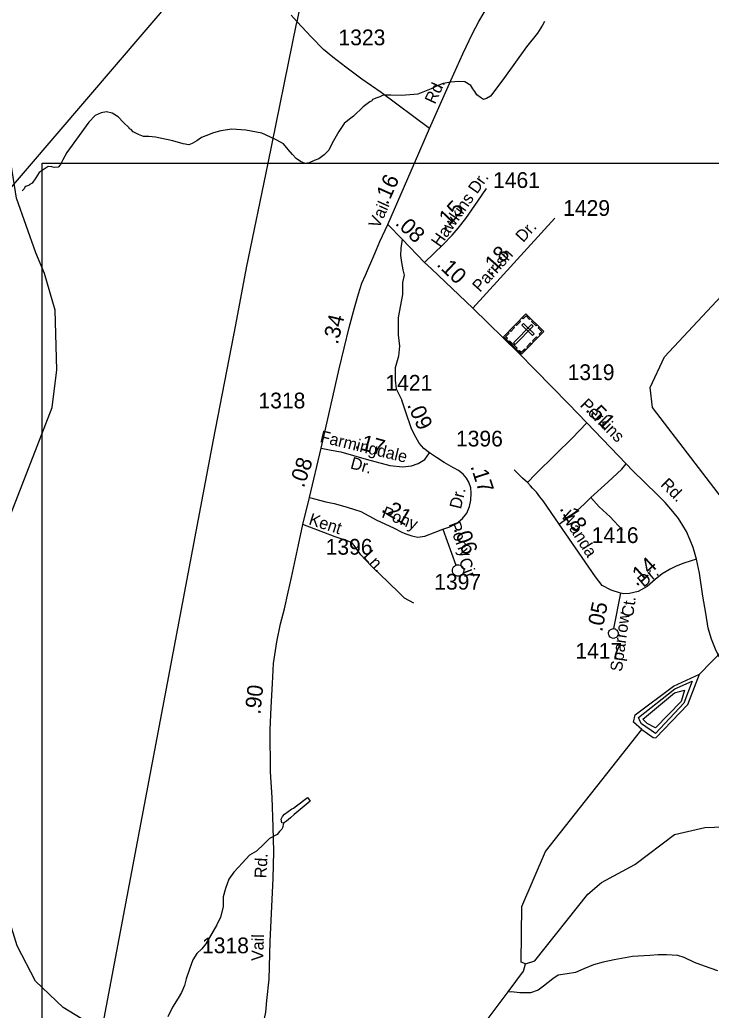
# Model space of a CAD drawing. Extents: x 2206922 to 2357709, y 510027 to 673830.
# Drawn here: x 2288223 to 2293708, y 621475 to 629329 of the extents above; entities that cross this region are included whole.
import ezdxf

# ---------------------------------------------------------------- set-up
doc = ezdxf.new("R2010")
doc.units = 0
for name, color, linetype in [('Exist Cultural Cemetery CELL', 7, 'Continuous'), ('Exist Hydrographic Buffer Line', 7, 'Continuous'), ('Exist Hydrographic Creek Single Shore', 7, 'Continuous'), ('Exist Hydrographic Lake Shore', 7, 'Continuous'), ('Exist Hydrographic Misc Water Feature', 7, 'Continuous'), ('Exist Road Non-System Type 51', 7, 'Continuous'), ('Exist Road Non-System Type 51 Label', 7, 'Continuous'), ('Exist Road Secondary Mileage Hundredths English Label', 7, 'Continuous'), ('Exist Road Secondary Type 51 Attributed', 7, 'Continuous'), ('Exist Road Secondary Type 51 Label', 7, 'Continuous'), ('Exist Road Secondary Type 51 Number Label', 7, 'Continuous'), ('Exist Utilities Electrical Transmission Line', 7, 'Continuous'), ('Map Preparation Inset Cut Line', 7, 'Continuous')]:
    doc.layers.add(name, color=color, linetype=linetype)

msp = doc.modelspace()

# ---------------------------------------------------------------- linework, layer by layer
at = {"layer": 'Exist Cultural Cemetery CELL'}
for points in [[(2292238.8, 626997.4), (2292380.8, 626857.9), (2292202.5, 626676.2), (2292060.4, 626815.6)], [(2292208.4, 626966.5), (2292216.5, 626958.5), (2292239.1, 626981.5), (2292268, 626953.1), (2292275.8, 626961), (2292238.8, 626997.4)], [(2292109.4, 626865.6), (2292139.7, 626896.5), (2292147.8, 626888.5), (2292117.5, 626857.6)], [(2292296, 626900.1), (2292282.7, 626913.2), (2292140.7, 626768.5), (2292154, 626755.4)], [(2292156.4, 626913.6), (2292186.8, 626944.5), (2292194.9, 626936.5), (2292164.6, 626905.6)], [(2292220.2, 626920.2), (2292207.1, 626906.9), (2292291.2, 626824.4), (2292304.2, 626837.7)], [(2292291.6, 626945.5), (2292328.6, 626909.2), (2292320.6, 626901), (2292283.6, 626937.3)], [(2292350.5, 626826.9), (2292342.4, 626834.9), (2292365, 626857.9), (2292336, 626886.3), (2292343.8, 626894.2), (2292380.8, 626857.8)], [(2292084, 626792.5), (2292092.1, 626800.7), (2292076.4, 626816.1), (2292104.7, 626845), (2292096.7, 626852.8), (2292060.4, 626815.7)], [(2292291.2, 626782.8), (2292321.5, 626813.7), (2292329.6, 626805.7), (2292299.3, 626774.8)], [(2292109.4, 626783.6), (2292170, 626724.2), (2292162, 626716), (2292101.5, 626775.5)], [(2292178.8, 626699.4), (2292186.9, 626707.6), (2292202.6, 626692.2), (2292230.9, 626721), (2292238.8, 626713.2), (2292202.5, 626676.2)], [(2292245, 626735.7), (2292275.3, 626766.6), (2292283.4, 626758.7), (2292253.1, 626727.8)]]:
    msp.add_lwpolyline(points, close=True, dxfattribs=at)
at = {"layer": 'Exist Hydrographic Buffer Line'}
for points in [[(2293265.3, 623669.9), (2293156.2, 623745.9), (2293144.3, 623764.9), (2293132.4, 623795.7), (2293419.5, 624023.7), (2293557.1, 624083), (2293492.4, 623909.6), (2293265.3, 623669.9)], [(2293265.3, 623712.7), (2293201.2, 623748.3), (2293165.6, 623781.5), (2293194.1, 623807.6), (2293417.2, 623990.4), (2293495.5, 624011.8), (2293469.4, 623923.9), (2293265.3, 623712.7)]]:
    msp.add_lwpolyline(points, dxfattribs=at)
at = {"layer": 'Exist Hydrographic Creek Single Shore'}
for points in [[(2287626.7, 623837.2), (2287763.6, 624414.9), (2288478.6, 626253.3), (2288517.8, 626554.2), (2288504.7, 627026.8), (2288418.8, 627317.1), (2288350.7, 627482.4), (2288196.7, 627915.2), (2288134.8, 628296.9), (2287691.7, 629443.9), (2287615.8, 629507.7)], [(2293616.3, 624140.1), (2293806.3, 624334.7), (2293883.8, 624552.9), (2293980.8, 624905.1), (2293952.7, 625181.1), (2293824.8, 625495.3), (2293242.8, 626254.8), (2293224.8, 626412.6), (2293338.8, 626656.2), (2294015.9, 627380.4), (2294146.9, 627620.4), (2294348.9, 628180.4), (2294472.7, 628299.2), (2294903.8, 628510.2), (2295036.8, 628628.8)], [(2292234.8, 621841.4), (2292309.8, 621866.1), (2292729.8, 622395.5), (2292836.8, 622488.4), (2293101.8, 622630.6), (2293416.9, 622866.9), (2293656.7, 622922.3), (2294514.8, 622952.7), (2294639.8, 623012.6), (2294969.8, 623248.5), (2295667, 623539.3), (2296288.9, 623835), (2296603.8, 624054.8), (2296996.3, 624412)], [(2290086.9, 620012.4), (2290060.8, 620163.8), (2289856.8, 620545.2), (2289730.3, 620761.7), (2289710.3, 620792.6), (2289671.2, 620829.2), (2289411.8, 620980.5), (2288565.8, 621496.2), (2288346.8, 621704), (2288202.6, 621985.7), (2288124.7, 622233.2), (2288099.7, 622250.1), (2288003.7, 622809.6), (2287925.8, 623057.1), (2287697.8, 623422.5), (2287626.7, 623837.2)], [(2292234.8, 621841.4), (2292201.8, 621855.3), (2292205.9, 622297.9), (2292392.9, 622733.5), (2293158.5, 623700.8)], [(2292097, 621620.4), (2292218.8, 621782.8), (2292234.8, 621841.4)], [(2290086.9, 620012.4), (2290202.7, 620046.1), (2290655.3, 620433.3), (2290880.8, 620662.1), (2291103.7, 620778.9), (2291493.7, 620925.1), (2291675.8, 621059.2), (2292097, 621620.4)]]:
    msp.add_lwpolyline(points, dxfattribs=at)
at = {"layer": 'Exist Hydrographic Lake Shore'}
for points in [[(2293158.5, 623700.8), (2293092.1, 623757.8), (2293104, 623817.1), (2293410, 624045), (2293616.3, 624140.1)], [(2293158.5, 623700.8), (2293248.7, 623636.7), (2293267.7, 623634.3), (2293523.9, 623900.2), (2293616.3, 624140.1)]]:
    msp.add_lwpolyline(points, dxfattribs=at)
at = {"layer": 'Exist Hydrographic Misc Water Feature'}
for points in [[(2292385.7, 629316.3), (2292370.1, 629286.2), (2292330.8, 629223.5), (2292243.8, 629115), (2292054.1, 628853.2), (2291957.6, 628724.6), (2291925.6, 628704.2), (2291902, 628698), (2291877.6, 628711.9), (2291847.7, 628733.5), (2291833.3, 628759.5), (2291817.3, 628781), (2291801.1, 628809), (2291752.5, 628836.6), (2291706.8, 628840.2), (2291642.8, 628835.7), (2291581.1, 628823.1), (2291535.2, 628806.5), (2291487.2, 628782.1), (2291433.5, 628759.8), (2291382, 628739.1), (2291317.8, 628734.6), (2291248.1, 628729.7), (2291165.9, 628731.1), (2291114, 628730.4), (2291108, 628730.5), (2291100, 628728.4), (2291078.3, 628718.3), (2291048.2, 628707.9), (2291036.1, 628702), (2291022.3, 628695.9), (2291014.7, 628687.8), (2291000.6, 628677.7), (2290978.8, 628661.5)], [(2290978.8, 628661.5), (2290947.1, 628639.1), (2290869.6, 628564.5), (2290837.8, 628542.1), (2290796.6, 628505.7), (2290752.9, 628443.3), (2290701.8, 628350.8), (2290674.3, 628294.6), (2290638.5, 628258.6), (2290595.2, 628227.8), (2290559.3, 628213.8), (2290519.5, 628195.4), (2290487.3, 628190.9), (2290449.4, 628204.7), (2290415, 628228.2), (2290386.7, 628260), (2290352.4, 628301.7), (2290314.3, 628345.1), (2290261.8, 628374.9), (2290206, 628402.4), (2290143.5, 628429.7), (2290015.3, 628454.2), (2289905.2, 628461.5), (2289817.6, 628448.8), (2289759.6, 628431.9), (2289699.7, 628409.7), (2289665.9, 628395.3), (2289628.4, 628369), (2289590.6, 628348.7), (2289564.2, 628338.5), (2289518.3, 628345.8), (2289436.2, 628369.1), (2289300.3, 628399.7), (2289246.2, 628403.4), (2289204.3, 628404.9), (2289163.9, 628418.3), (2289121.7, 628440), (2289105.9, 628459.9), (2289093.6, 628465.7), (2289091.8, 628471.7), (2289045.4, 628515.2), (2289003, 628558.9), (2288956.4, 628588.6), (2288910.3, 628600), (2288868.7, 628591.7), (2288820.5, 628571), (2288771.5, 628516.7), (2288595.7, 628277.2), (2288564.4, 628219), (2288544.7, 628182.6), (2288526.4, 628160.7), (2288495.1, 628158.4), (2288476.6, 628162.1), (2288448.7, 628165.9), (2288377.4, 628117), (2288349.5, 628075), (2288320.3, 628034.8), (2288298.4, 628020.6), (2288294.3, 628014.7), (2288266.2, 628006.4), (2288256.4, 627990), (2288242.6, 627973.9)], [(2290295.9, 622989.6), (2290306.5, 623011.2), (2290322.3, 623028.4), (2290381.5, 623071), (2290393.7, 623077.2), (2290417.9, 623096.3), (2290506.3, 623160.5), (2290525.4, 623132.7), (2290400.6, 623027), (2290369.4, 623000.9), (2290337.9, 622974.8), (2290315.7, 622959.1), (2290301.9, 622961.4), (2290295.9, 622989.6)], [(2290315.7, 622959.1), (2290307, 622921.2), (2290301.8, 622909), (2290284.5, 622891.7), (2290265.4, 622867.4), (2290203, 622836.2), (2290159.7, 622791.1), (2290100.6, 622736.5), (2290045, 622703.9), (2289989.7, 622643.4), (2289920.6, 622569), (2289881, 622514.5), (2289853.7, 622440.4), (2289836.3, 622374), (2289835.5, 622294.3), (2289814.2, 622211.9), (2289786.7, 622151.6), (2289698.3, 622001), (2289668.2, 621961), (2289626.7, 621924.2), (2289595.2, 621874.3), (2289569.9, 621800.1), (2289542.5, 621722), (2289529.1, 621669.6), (2289505.8, 621615.6), (2289478.3, 621571), (2289434.8, 621498.9), (2289397.5, 621422.6)], [(2293759.8, 621787.5), (2293655.4, 621824.3), (2293574.8, 621853.5), (2293494.6, 621892.7), (2293444, 621907.4), (2293354.9, 621913.8), (2293288.1, 621913.8), (2293221.3, 621907.4), (2293084.5, 621901.1), (2292939.4, 621873.4), (2292851.6, 621856.6), (2292773.9, 621834.2), (2292697.8, 621801.5), (2292630.5, 621774.7), (2292564.7, 621761.9), (2292494.8, 621753.4), (2292451.1, 621723), (2292377.5, 621666.4), (2292336.1, 621632.1), (2292274.4, 621613.4), (2292190.5, 621612.7), (2292124.1, 621620.2), (2292095.7, 621618.7)]]:
    msp.add_lwpolyline(points, dxfattribs=at)
at = {"layer": 'Exist Road Non-System Type 51'}
for points in [[(2291255.5, 627588.4), (2291245.4, 627518.9), (2291244, 627459), (2291250.5, 627405.1), (2291261.1, 627345.1), (2291273.5, 627305.2), (2291259.8, 627245.2), (2291259.8, 627149.5), (2291225.6, 626968.3), (2291225.6, 626831.3), (2291234.1, 626739.9), (2291228.4, 626661.4), (2291201.3, 626568.6), (2291199.9, 626471.6), (2291208.5, 626403.1), (2291238.4, 626345.3), (2291254.1, 626313.9)], [(2292250.5, 625659.3), (2292314.4, 625725.9), (2292474.8, 625883.8), (2292604, 626011.7), (2292721.4, 626132.5)], [(2292752.7, 625539.8), (2292887.1, 625663.2), (2292998, 625766.3), (2293032.5, 625807.6)], [(2292250.5, 625659.3), (2292210, 625694.5), (2292144.8, 625761.1)], [(2292375.7, 625515), (2292349.6, 625545.7), (2292322.2, 625582.3), (2292290.9, 625613.6), (2292273.9, 625633.2), (2292250.5, 625659.3)], [(2292502.9, 625329.2), (2292563.5, 625374.1), (2292641.8, 625434.1), (2292703.1, 625490.2), (2292752.7, 625539.8)], [(2292752.7, 625539.8), (2292820.5, 625466.7), (2292906.6, 625387.1), (2293004.5, 625282.7)], [(2291348.2, 624701.8), (2291275.5, 624743.2), (2291234.1, 624781.7), (2291144.3, 624868.8), (2291017.3, 624990.1), (2290966, 625047.2), (2290927.5, 625087.2), (2290897.5, 625131.4), (2290875.8, 625158.7), (2290861.8, 625175.6), (2290846.2, 625185.6), (2290819.1, 625197.1), (2290724.9, 625228.5), (2290469.6, 625325.5)], [(2291683, 625004.5), (2291691, 625006.7), (2291707, 625007.3), (2291720.5, 625003.2), (2291733.4, 624994.2), (2291738.4, 624987.8), (2291743, 624978.9), (2291746.1, 624963.3), (2291743.9, 624947.3), (2291735.9, 624932.4), (2291724.1, 624922.2), (2291708.6, 624916.5), (2291692.7, 624916.7), (2291675, 624923.6), (2291664.9, 624933.8), (2291658.2, 624943.4), (2291655.8, 624952.8), (2291654.9, 624962.4), (2291655.8, 624970.7), (2291658.8, 624980.6), (2291664.6, 624990), (2291673.5, 624999.6), (2291683, 625004.5)], [(2292945.2, 624498.3), (2292955.6, 624492.3), (2292960.9, 624487.7), (2292965.7, 624481), (2292970.3, 624467.9), (2292970.7, 624460.6), (2292970.1, 624455.3), (2292967.8, 624448), (2292964.1, 624440.4), (2292954.2, 624429.8), (2292942, 624424.8), (2292930.8, 624423.2), (2292917.5, 624426.4), (2292907.4, 624432.5), (2292897.7, 624444.3), (2292895.2, 624452.1), (2292894.3, 624462.4), (2292894.7, 624469.3), (2292897.3, 624477.3), (2292901.6, 624484.7), (2292906.9, 624490.4), (2292916.3, 624496.9), (2292932.7, 624500.8)], [(2292932.7, 624500.8), (2292944.8, 624498.5), (2292945.2, 624498.3)]]:
    msp.add_lwpolyline(points, dxfattribs=at)
at = {"layer": 'Exist Road Secondary Type 51 Attributed'}
for p, q in [((2291816.1, 627041.8), (2292467, 627756.4)), ((2290521, 625541.7), (2290613.7, 625932.1)), ((2291577.9, 625288.4), (2291683, 625004.5)), ((2292989.9, 624781.7), (2292932.7, 624500.8))]:
    msp.add_line(p, q, dxfattribs=at)
for points in [[(2291472.5, 628468.5), (2291641.7, 628847.8), (2291737.2, 629059.4), (2291814, 629220.8), (2291865.7, 629314.8), (2291934.6, 629432.3), (2292009.7, 629554.6), (2292108.4, 629717.6), (2292787.8, 630827.5)], [(2291472.5, 628468.5), (2291088.8, 628751.4), (2290936.9, 628859.5), (2290810, 628953.6), (2290706.7, 629031.9), (2290633.1, 629093), (2290534.1, 629193.4), (2290422.7, 629313.4), (2290375, 629364.7)], [(2291142.8, 627704.7), (2291353.2, 628192.2), (2291472.5, 628468.5)], [(2291434.7, 627405), (2291581.4, 627547.6), (2291652.2, 627622.4), (2291701.7, 627675.9), (2291761.8, 627754.7), (2291856.7, 627890.9), (2291924.9, 627991.1)], [(2290613.7, 625932.1), (2290675, 626198.3), (2290756.7, 626560.8), (2290835.6, 626889.3), (2290878.1, 627043.8), (2290911, 627155.9), (2290937.4, 627239.4), (2290964.5, 627303.7), (2291038.7, 627474.9), (2291080.1, 627572), (2291142.8, 627704.7)], [(2291434.7, 627405), (2291255.5, 627588.4), (2291142.8, 627704.7)], [(2291816.1, 627041.8), (2291488.6, 627354.1), (2291434.7, 627405)], [(2293590.4, 625051.5), (2293564.8, 625144.3), (2293540.5, 625202.8), (2293512, 625269.8), (2293482, 625318.4), (2293447.8, 625374), (2293403.6, 625429.7), (2293343.7, 625501.1), (2293280.9, 625563.9), (2293085.5, 625752.3), (2293032.5, 625807.6), (2292721.4, 626132.5), (2292576.4, 626283.9), (2292178.4, 626688.5), (2291816.1, 627041.8)], [(2291472.6, 625895.9), (2291428.1, 625929.9), (2291392.4, 625972.8), (2291363.9, 626019.9), (2291331.1, 626085.5), (2291283.5, 626225.8), (2291254.1, 626313.9)], [(2290613.7, 625932.1), (2290693.5, 625916.4), (2290769.1, 625902.1), (2290970.3, 625845.7), (2291158.5, 625794.4), (2291262.7, 625784.4), (2291329.7, 625791.5), (2291382.5, 625810.1), (2291435.2, 625841.5), (2291455.2, 625868.6), (2291472.6, 625895.9)], [(2291577.9, 625288.4), (2291612.1, 625299.1), (2291634.9, 625307.7), (2291686.3, 625334.8), (2291734.8, 625373.3), (2291770.4, 625417.6), (2291791.8, 625468.9), (2291801.8, 625518.9), (2291803.3, 625575.1), (2291801, 625617.1), (2291786.7, 625661), (2291767.6, 625693.7), (2291740.5, 625725.1), (2291703.4, 625753.7), (2291663.5, 625776.5), (2291589.3, 625819.3), (2291529, 625858.4), (2291472.6, 625895.9)], [(2290038.9, 620812.6), (2290061.9, 620941.2), (2290131, 621245.7), (2290175, 621460.1), (2290182.2, 621550.2), (2290200.6, 621720.1), (2290208.6, 622019.3), (2290232.8, 622519.5), (2290239, 622734), (2290234.3, 622927.7), (2290224.3, 623160.4), (2290211.4, 623365.9), (2290208.6, 623698.4), (2290217.1, 623878.3), (2290228.6, 624066.7), (2290237.1, 624223.2), (2290261.3, 624395.3), (2290292.1, 624539.4), (2290322.7, 624658.3), (2290352.6, 624789.6), (2290378.3, 624905.9), (2290434.1, 625164.4), (2290469.6, 625325.5), (2290521, 625541.7)], [(2290521, 625541.7), (2290650.8, 625507.5), (2290717.8, 625491.8), (2290819.1, 625464.7), (2290877.5, 625446.1), (2290928.9, 625429), (2291055.8, 625360.2), (2291188.4, 625299.5), (2291258.6, 625264.3), (2291294.7, 625250.6), (2291333.2, 625236.2), (2291380.1, 625226.8), (2291436.5, 625234.6), (2291518, 625265.6), (2291577.9, 625288.4)], [(2292989.9, 624781.7), (2292914, 624804.9), (2292843.6, 624841.5), (2292790.5, 624910.2), (2292736.6, 624987.7), (2292502.9, 625329.2), (2292375.7, 625515)], [(2293590.4, 625051.5), (2293492, 625020.1), (2293429.3, 624997.2), (2293382.2, 624972.3), (2293319.4, 624936.6), (2293262.4, 624890.9), (2293199.6, 624833.8), (2293129.7, 624795.3), (2293059.8, 624778.2), (2293015.6, 624777.4), (2292989.9, 624781.7)], [(2294844.9, 622676.9), (2294835.2, 622720), (2294801.2, 622872.4), (2294771.3, 622974.5), (2294731.8, 623076.6), (2294681.5, 623184.1), (2294623, 623295.8), (2294568.6, 623380.1), (2294506, 623460.5), (2294419, 623557.1), (2294273.4, 623701.4), (2294035.4, 623938.3), (2293927.1, 624049.1), (2293865.5, 624124.2), (2293831.9, 624173.1), (2293801.9, 624218.8), (2293748.4, 624325.2), (2293711.3, 624417.8), (2293684.5, 624505.5), (2293665.3, 624623.2), (2293641.4, 624757.3), (2293615.3, 624940), (2293590.4, 625051.5)]]:
    msp.add_lwpolyline(points, dxfattribs=at)
at = {"layer": 'Exist Utilities Electrical Transmission Line'}
msp.add_line((2289662.8, 629765.7), (2287107, 626777), dxfattribs=at)
for points in [[(2290422.7, 629313.4), (2290747.8, 630916.4), (2290769.4, 630964.6), (2290799, 630997), (2291945.1, 632361.7)], [(2290192.4, 628192.2), (2290419.2, 629296.3), (2290422.7, 629313.4)], [(2288805.3, 620951), (2288810.3, 620977.4), (2289760.5, 625997.6), (2289936, 626910.9), (2290021.7, 627361.4), (2290192.4, 628192.2)]]:
    msp.add_lwpolyline(points, dxfattribs=at)
at = {"layer": 'Map Preparation Inset Cut Line'}
for p, q in [((2290192.4, 628192.2), (2291353.2, 628192.2)), ((2291353.2, 628192.2), (2295738, 628192.2))]:
    msp.add_line(p, q, dxfattribs=at)
msp.add_lwpolyline([(2288400.3, 621084.6), (2288400.3, 628192.2), (2290192.4, 628192.2)], dxfattribs=at)

# ---------------------------------------------------------------- texts
at = {"layer": 'Exist Road Non-System Type 51 Label'}
for s, rotation, p in [('Kent', 342.11725, (2290508.8, 625328.8)), ('Ln.', 312.36885, (2290942.1, 625070.5))]:
    msp.add_text(s, height=95, rotation=rotation, dxfattribs=at).set_placement(p)
at = {"layer": 'Exist Road Secondary Mileage Hundredths English Label'}
for s, rotation, p in [('.16', 65.85594, (2291140.9, 627855.5)), ('.15', 46.73394, (2291593.7, 627655.1)), ('.08', 316.73394, (2291194.9, 627709.4)), ('.18', 48.11379, (2291962.1, 627294)), ('.10', 316.73394, (2291523.7, 627382.9)), ('.34', 76.49425, (2290745.4, 626749.6)), ('.09', 294.61127, (2291293.3, 626275.3)), ('.51', 315.33515, (2292706, 626231.4)), ('.17', 344.73559, (2290874.5, 625933.5)), ('.08', 71.75735, (2290476, 625612.7)), ('.17', 288.04356, (2291797.1, 625788)), ('.21', 329.63543, (2291083.9, 625432.9)), ('.18', 302.47119, (2292501.5, 625452.9)), ('.06', 290.32603, (2291662.8, 625293.6)), ('.14', 42.79789, (2293116.8, 624831.2)), ('.05', 78.47318, (2292842.8, 624471.2)), ('.90', 83.90568, (2290131.1, 623817))]:
    msp.add_text(s, height=125, rotation=rotation, dxfattribs=at).set_placement(p)
at = {"layer": 'Exist Road Secondary Type 51 Label'}
for s, rotation, p in [('Rd.', 65.19726, (2291516.6, 628654.4)), ('Hawkins Dr.', 55.1405, (2291556.2, 627519.9)), ('Vail', 65.85594, (2291072.2, 627668.6)), ('Dr.', 47.51307, (2292215.8, 627558.4)), ('Parrish', 48.11379, (2291873.8, 627163.8)), ('Perkins', 315.33515, (2292662.2, 626268.4)), ('Farmingdale', 346.39185, (2290598.1, 625981.8)), ('Dr.', 344.79958, (2290839.6, 625772.8)), ('Rd.', 315.50588, (2293300.2, 625636.7)), ('Dr.', 76.44014, (2291722.1, 625443.8)), ('Pony', 338.55207, (2291087.8, 625385.9)), ('Wanda', 302.47119, (2292513, 625396.7)), ('Pony', 290.51801, (2291624.1, 625329.7)), ('Cir.', 290.51801, (2291704.3, 625041.5)), ('Dr.', 40.5955, (2293173.1, 624823.6)), ('Ct.', 82.43572, (2293089, 624589.3)), ('Sparrow', 82.43572, (2293000, 624156)), ('Rd.', 87.01524, (2290178.9, 622519.2)), ('Vail', 88.59757, (2290154.9, 621864.2))]:
    msp.add_text(s, height=95, rotation=rotation, dxfattribs=at).set_placement(p)
at = {"layer": 'Exist Road Secondary Type 51 Number Label'}
for s, p in [('1323', (2290751.2, 629127.2)), ('1461', (2291977.4, 627995.6)), ('1429', (2292533.8, 627774.2)), ('1319', (2292569.4, 626471.8)), ('1421', (2291123.5, 626387.7)), ('1318', (2290116.5, 626247.4)), ('1396', (2291683.4, 625945.3)), ('1416', (2292760.1, 625179.6)), ('1396', (2290649.5, 625087)), ('1397', (2291510.9, 624810.1)), ('1417', (2292630.5, 624261.6)), ('1318', (2289668.9, 621926))]:
    msp.add_text(s, height=125, dxfattribs=at).set_placement(p)

doc.saveas('drawing.dxf')
